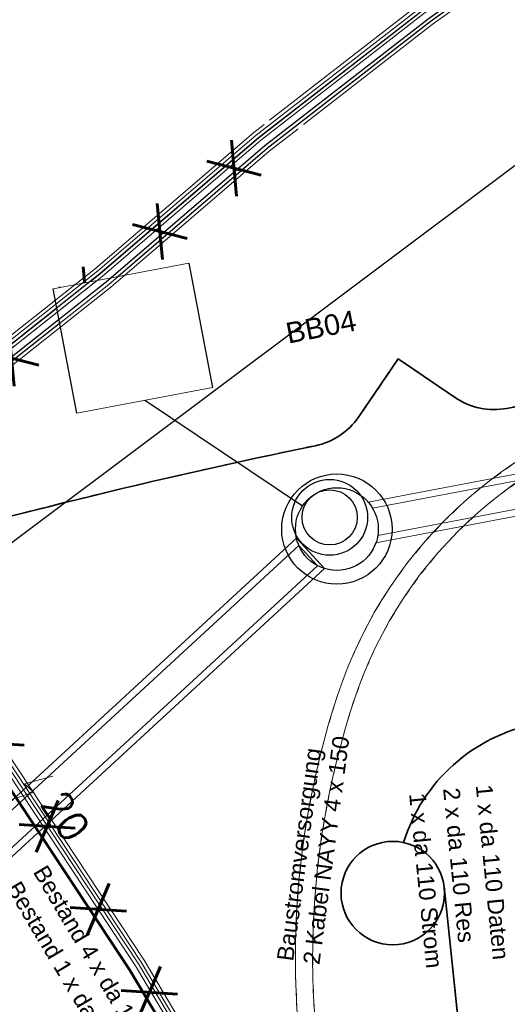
# Model space of a CAD drawing. Header units: metres. Extents: x -502 to 161, y -108 to 174.
# Tile 296 of 656: x -204 to -197, y 8 to 23. Entities that reach past the tile are written whole.
import ezdxf

# ---------------------------------------------------------------- set-up
doc = ezdxf.new("R2010")
doc.units = ezdxf.units.M
doc.header["$LTSCALE"] = 0.1
for name, pattern in [('102', [101.6, 101.6, 0]), ('103', [0.16875, 0.125, -0.01875, 0.00625, -0.01875]), ('2-1', [0.17, 0.06, -0.025, 0.06, -0.025])]:
    doc.linetypes.add(name, pattern=pattern)
for name, color, linetype in [('BRI31-005.05-5p02-Koordinierung Lageplan 4. BA ZOB West 2022-06-15', 7, 'Continuous'), ('BRI31-005.06-5f07-Koordinierung Lageplan 4. BA ZOB Fernbusbahnh', 7, 'Continuous'), ('BRI31-005.07-5f08-Koordinierung Lageplan 4. BA Radstation - Seeterrasse 2023-05-31', 7, 'Continuous')]:
    doc.layers.add(name, color=color, linetype=linetype)
doc.styles.add('Arial', font='arial.ttf')
doc.styles.add('Txt', font='txt_____.ttf')

# ---------------------------------------------------------------- blocks, each defined once
blk = doc.blocks.new('10032')
at = {"color": 1, "linetype": 'Continuous', "lineweight": 20, "true_color": 0xff0000, "transparency": 33554687}
for p, q in [((3.0616, 0.631587), (2.928989, 0.227833)), ((2.928989, 0.227833), (3.10196, 0.268208)), ((3.10196, 0.268208), (2.957818, -0.279744)), ((2.957818, -0.279744), (2.917457, -0.106706)), ((2.917457, -0.106706), (3.073132, -0.129778)), ((3.073132, -0.129778), (2.957818, -0.279744))]:
    blk.add_line(p, q, dxfattribs=at)
at = {"color": 1, "linetype": 'Continuous', "true_color": 0xff0000, "transparency": 33554687}
blk.add_solid([(2.957818, -0.279744), (2.917457, -0.106706), (3.073132, -0.129778)], dxfattribs=at)
at = {"color": 1, "true_color": 0xff0000, "transparency": 33554687, "insert": (3.286721, 0.67645), "char_height": 0.42, "attachment_point": 1, "line_spacing_factor": 0.25, "style": 'Txt'}
blk.add_mtext('20', dxfattribs=at)

msp = doc.modelspace()

# ---------------------------------------------------------------- linework, layer by layer
at = {"layer": 'BRI31-005.05-5p02-Koordinierung Lageplan 4. BA ZOB West 2022-06-15', "color": 150, "linetype": 'Continuous', "lineweight": 25, "true_color": 0x007fff, "transparency": 33554687}
msp.add_line((-200.251, 15.467), (-202.54, 17.003), dxfattribs=at)
at = {"layer": 'BRI31-005.05-5p02-Koordinierung Lageplan 4. BA ZOB West 2022-06-15', "color": 142, "linetype": 'Continuous', "lineweight": 35, "true_color": 0x0099cc, "transparency": 33554687}
msp.add_line((-198.199, 9.951), (-197.473, 3.069), dxfattribs=at)
at = {"layer": 'BRI31-005.05-5p02-Koordinierung Lageplan 4. BA ZOB West 2022-06-15', "color": 250, "linetype": '102', "lineweight": 13, "true_color": 0x333333, "transparency": 33554687, "flags": 128}
for points in [[(-172.643, 35.346), (-174.84, 35.056), (-177.604, 34.387), (-180.397, 33.559), (-183.136, 32.581), (-185.814, 31.244), (-193.603, 26.119), (-195.994, 24.28), (-198.431, 22.53), (-200.797, 20.692), (-203.093, 18.723), (-205.551, 16.774), (-207.761, 14.597), (-207.937, 14.775), (-205.717, 16.962), (-203.253, 18.915), (-200.955, 20.886), (-198.581, 22.73), (-196.144, 24.48), (-193.749, 26.323), (-185.938, 31.462), (-183.234, 32.811), (-180.475, 33.797), (-177.668, 34.629), (-174.886, 35.302), (-172.675, 35.594), (-172.643, 35.346)], [(-388.371, -27.044), (-388.111, -26.768), (-387.302, -26.275), (-386.29, -26.082), (-385.895, -26.127), (-384.332, -25.57), (-381.35, -25.097), (-378.375, -24.538), (-375.339, -23.899), (-372.362, -23.298), (-369.396, -22.758), (-366.309, -22.197), (-363.229, -21.717), (-360.307, -21.198), (-357.305, -20.667), (-354.305, -20.316), (-351.282, -19.906), (-348.149, -19.515), (-345.174, -19.305), (-342.776, -19.47), (-341.98, -19.45), (-340.908, -19.5), (-338.11, -19.66), (-335.961, -20.016), (-332.944, -20.376), (-329.947, -20.756), (-326.881, -21.187), (-323.902, -21.707), (-320.962, -22.185), (-317.905, -22.355), (-314.86, -22.515), (-311.899, -22.485), (-308.674, -22.425), (-305.646, -22.465), (-302.593, -22.575), (-299.729, -22.635), (-296.687, -22.665), (-294.836, -22.725), (-293.826, -22.765), (-292.242, -22.815), (-291.011, -22.795), (-288.126, -22.975), (-285.12, -23.045), (-282.04, -22.925), (-278.747, -22.955), (-275.817, -22.695), (-272.727, -22.426), (-270.031, -21.958), (-266.81, -21.21), (-263.969, -20.462), (-260.881, -19.437), (-258.242, -18.259), (-256.269, -17.471), (-247.408, -12.827), (-247.38, -12.81), (-246.593, -12.34), (-245.907, -11.928), (-244.866, -11.346), (-242.317, -10.014), (-239.472, -8.553), (-236.887, -7.336), (-229.013, -2.331), (-226.579, -0.808), (-224.246, 1.223), (-219.645, 5.111), (-217.317, 7.193), (-214.815, 9.189), (-212.534, 10.929), (-209.797, 13.145), (-209.236, 13.621), (-208.625, 14.269), (-207.856, 14.714), (-205.652, 16.886), (-203.189, 18.836), (-200.891, 20.806), (-198.521, 22.65), (-196.084, 24.4), (-193.692, 26.24), (-185.887, 31.377), (-183.194, 32.719), (-180.443, 33.701), (-177.644, 34.533), (-174.869, 35.205), (-172.66, 35.494), (-172.634, 35.296)], [(-172.634, 35.296), (-174.833, 35.009), (-177.592, 34.339), (-180.381, 33.511), (-183.116, 32.535), (-185.787, 31.203), (-193.576, 26.076), (-195.964, 24.24), (-198.401, 22.49), (-200.765, 20.652), (-203.061, 18.682), (-205.52, 16.736), (-207.734, 14.554), (-208.499, 14.111), (-209.098, 13.475), (-209.669, 12.991), (-212.41, 10.771), (-214.691, 9.031), (-217.187, 7.041), (-219.513, 4.961), (-224.116, 1.071), (-226.459, -0.97), (-228.907, -2.501), (-236.791, -7.512), (-239.384, -8.733), (-242.225, -10.192), (-244.77, -11.522), (-245.807, -12.102), (-246.491, -12.512), (-247.276, -12.98), (-247.308, -13.001), (-256.185, -17.653), (-258.164, -18.443), (-260.809, -19.623), (-263.911, -20.654), (-266.762, -21.404), (-269.991, -22.154), (-272.701, -22.624), (-275.799, -22.895), (-278.739, -23.155), (-282.038, -23.125), (-285.118, -23.245), (-288.134, -23.175), (-291.015, -22.995), (-292.244, -23.015), (-293.834, -22.965), (-294.844, -22.925), (-296.691, -22.865), (-299.733, -22.835), (-302.599, -22.775), (-305.65, -22.665), (-308.674, -22.625), (-311.897, -22.685), (-314.864, -22.715), (-317.915, -22.555), (-320.984, -22.385), (-323.936, -21.905), (-326.913, -21.385), (-329.973, -20.954), (-332.968, -20.574), (-335.989, -20.214), (-338.132, -19.86), (-340.918, -19.7), (-341.982, -19.65), (-342.78, -19.67), (-345.174, -19.505), (-348.129, -19.715), (-351.256, -20.104), (-354.279, -20.514), (-357.275, -20.865), (-360.273, -21.394), (-363.197, -21.915), (-366.275, -22.395), (-369.36, -22.954), (-372.324, -23.494), (-375.299, -24.095), (-378.335, -24.734), (-381.316, -25.295), (-384.282, -25.764), (-385.871, -26.331), (-386.282, -26.284), (-387.228, -26.465), (-387.983, -26.924), (-388.247, -27.204)], [(-173.467, 35.136), (-174.823, 34.959), (-177.578, 34.291), (-180.365, 33.463), (-183.096, 32.489), (-185.763, 31.159), (-193.546, 26.036), (-195.934, 24.2), (-198.371, 22.45), (-200.733, 20.614), (-203.029, 18.644), (-205.486, 16.698), (-207.704, 14.514), (-208.467, 14.071), (-209.064, 13.439), (-209.637, 12.953), (-212.38, 10.731), (-214.661, 8.991), (-217.155, 7.003), (-219.481, 4.923), (-224.084, 1.033), (-226.429, -1.01), (-228.881, -2.543), (-236.767, -7.556), (-239.362, -8.777), (-242.202, -10.236), (-244.746, -11.566), (-245.781, -12.146), (-246.465, -12.554), (-247.248, -13.021), (-247.28, -13.044), (-256.165, -17.699), (-258.144, -18.489), (-260.791, -19.669), (-263.897, -20.702), (-266.75, -21.452), (-269.981, -22.204), (-272.695, -22.674), (-275.795, -22.945), (-278.737, -23.205), (-282.038, -23.175), (-285.118, -23.295), (-288.136, -23.225), (-291.017, -23.045), (-292.244, -23.065), (-293.836, -23.015), (-294.846, -22.975), (-296.693, -22.915), (-299.733, -22.885), (-302.601, -22.825), (-305.652, -22.715), (-308.674, -22.675), (-311.897, -22.735), (-314.866, -22.765), (-317.917, -22.605), (-320.99, -22.435), (-323.944, -21.955), (-326.921, -21.435), (-329.979, -21.004), (-332.974, -20.624), (-335.995, -20.264), (-338.143, -19.909), (-338.111, -19.711), (-335.967, -20.066), (-332.95, -20.426), (-329.953, -20.806), (-326.889, -21.237), (-323.91, -21.757), (-320.968, -22.235), (-317.907, -22.405), (-314.862, -22.565), (-311.899, -22.535), (-308.674, -22.475), (-305.648, -22.515), (-302.595, -22.625), (-299.729, -22.685), (-296.689, -22.715), (-294.838, -22.775), (-293.828, -22.815), (-292.242, -22.865), (-291.013, -22.845), (-288.128, -23.025), (-285.12, -23.095), (-282.04, -22.975), (-278.745, -23.005), (-275.813, -22.745), (-272.721, -22.476), (-270.021, -22.008), (-266.798, -21.258), (-263.955, -20.51), (-260.863, -19.483), (-258.222, -18.305), (-256.249, -17.517), (-247.384, -12.872), (-247.356, -12.853), (-246.567, -12.382), (-245.881, -11.972), (-244.842, -11.39), (-242.294, -10.058), (-239.45, -8.597), (-236.863, -7.38), (-228.987, -2.373), (-226.549, -0.848), (-224.214, 1.185), (-219.613, 5.073), (-217.285, 7.155), (-214.785, 9.149), (-212.504, 10.889), (-209.765, 13.107), (-209.202, 13.585), (-208.593, 14.229), (-207.826, 14.674), (-205.618, 16.848), (-203.157, 18.798), (-200.859, 20.768), (-198.491, 22.61), (-196.054, 24.36), (-193.662, 26.2), (-185.863, 31.333), (-183.174, 32.673), (-180.427, 33.653), (-177.63, 34.485), (-174.859, 35.155), (-173.493, 35.334), (-173.467, 35.136)]]:
    msp.add_lwpolyline(points, dxfattribs=at)
at = {"layer": 'BRI31-005.05-5p02-Koordinierung Lageplan 4. BA ZOB West 2022-06-15', "color": 1, "linetype": 'Continuous', "lineweight": 25, "true_color": 0xff0000, "transparency": 33554687, "flags": 128}
for points in [[(-172.623, 35.32), (-173.48, 35.235), (-174.841, 35.057), (-177.604, 34.388), (-180.396, 33.558), (-183.135, 32.581), (-185.813, 31.246), (-193.604, 26.118), (-195.994, 24.28), (-198.431, 22.53), (-200.796, 20.691), (-203.093, 18.721), (-205.552, 16.773), (-207.765, 14.594), (-208.53, 14.15)], [(-206.085, 13.757), (-202.764, 8.731), (-199.961, 4.015), (-199.851, 3.83), (-198.897, 2.042), (-198.613, 1.517), (-198.358, 0.985), (-198.35, 0.319), (-198.491, -0.002), (-198.903, -0.345), (-199.51, -0.664), (-201.953, -1.919), (-202.592, -2.194), (-202.799, -2.253), (-202.985, -2.195), (-203.657, -0.858), (-203.772, -0.687), (-203.86, 0.033), (-204.358, 0.863)]]:
    msp.add_lwpolyline(points, dxfattribs=at)
at = {"layer": 'BRI31-005.05-5p02-Koordinierung Lageplan 4. BA ZOB West 2022-06-15', "color": 250, "linetype": 'Continuous', "lineweight": 25, "true_color": 0x333333, "transparency": 33554687, "flags": 128}
for points in [[(-239.472, -8.553), (-236.887, -7.336), (-229.013, -2.331), (-226.579, -0.808), (-224.246, 1.223), (-219.645, 5.111), (-217.317, 7.193), (-214.815, 9.189), (-212.534, 10.929), (-209.797, 13.145), (-209.236, 13.621), (-208.625, 14.269), (-207.856, 14.714), (-205.652, 16.886), (-203.189, 18.836), (-200.891, 20.806), (-198.521, 22.65), (-196.084, 24.4), (-193.692, 26.24), (-185.887, 31.377), (-183.194, 32.719), (-180.443, 33.701), (-177.644, 34.533)], [(-177.592, 34.339), (-180.381, 33.511), (-183.116, 32.535), (-185.787, 31.203), (-193.576, 26.076), (-195.964, 24.24), (-198.401, 22.49), (-200.765, 20.652), (-203.061, 18.682), (-205.52, 16.736), (-207.734, 14.554), (-208.499, 14.111), (-209.098, 13.475), (-209.669, 12.991), (-212.41, 10.771), (-214.691, 9.031), (-217.187, 7.041), (-219.513, 4.961), (-224.116, 1.071), (-226.459, -0.97), (-228.907, -2.501), (-236.791, -7.512), (-239.384, -8.733)]]:
    msp.add_lwpolyline(points, dxfattribs=at)
at = {"layer": 'BRI31-005.05-5p02-Koordinierung Lageplan 4. BA ZOB West 2022-06-15', "color": 3, "linetype": 'Continuous', "lineweight": 18, "true_color": 0x00ff00, "transparency": 33554687, "flags": 128}
for points in [[(-208.234, 13.525), (-208.306, 13.656), (-208.316, 13.867), (-208.312, 13.937), (-208.286, 14.064), (-208.26, 14.132), (-208.205, 14.252), (-208.047, 14.542), (-207.867, 14.704), (-205.651, 16.887), (-203.189, 18.838), (-200.892, 20.808), (-198.521, 22.65), (-196.084, 24.4), (-193.691, 26.241), (-185.888, 31.375), (-183.195, 32.719), (-180.444, 33.702), (-177.643, 34.532)], [(-177.63, 34.484), (-180.428, 33.654), (-183.175, 32.673), (-185.863, 31.332), (-193.662, 26.2), (-196.054, 24.36), (-198.491, 22.61), (-200.86, 20.769), (-203.157, 18.799), (-205.618, 16.849), (-207.832, 14.668), (-207.905, 14.592), (-208.033, 14.359), (-208.168, 14.093), (-208.19, 14.036), (-208.213, 13.924), (-208.216, 13.867), (-208.207, 13.684), (-208.15, 13.579)]]:
    msp.add_lwpolyline(points, dxfattribs=at)
at = {"layer": 'BRI31-005.05-5p02-Koordinierung Lageplan 4. BA ZOB West 2022-06-15', "color": 150, "linetype": 'Continuous', "lineweight": 18, "true_color": 0x007fff, "transparency": 33554687, "flags": 128}
for points in [[(-199.187, 14.936), (-132.946, 27.553), (-133.059, 28.142), (-199.299, 15.525)], [(-199.16, 15.042), (-133.01, 27.643), (-133.085, 28.036), (-199.235, 15.435)], [(-228.477, -11.765), (-199.932, 14.56), (-200.338, 15.001), (-228.884, -11.324)], [(-228.511, -11.661), (-200.033, 14.602), (-200.305, 14.897), (-228.782, -11.366)]]:
    msp.add_lwpolyline(points, dxfattribs=at)
at = {"layer": 'BRI31-005.05-5p02-Koordinierung Lageplan 4. BA ZOB West 2022-06-15', "color": 190, "linetype": 'Continuous', "lineweight": 35, "true_color": 0x7f00ff, "transparency": 33554687, "flags": 128}
msp.add_lwpolyline([(-154.898, 24.976), (-174.251, 21.281, -0.199721), (-175.003, 21.438), (-175.52, 21.792), (-175.879, 21.266), (-175.879, 21.266, -0.198104), (-176.517, 20.849), (-176.517, 20.849), (-197.286, 16.884, -0.198912), (-198.035, 17.039), (-198.862, 17.601), (-199.439, 16.758, -0.194219), (-200.062, 16.343), (-200.062, 16.343, 0.018691), (-206.921, 14.658), (-206.921, 14.658, 0.037931), (-220.35, 9.692, -0.41092), (-221.671, 10.174)], format="xyb", dxfattribs=at)
at = {"layer": 'BRI31-005.05-5p02-Koordinierung Lageplan 4. BA ZOB West 2022-06-15', "color": 3, "linetype": 'Continuous', "lineweight": 18, "true_color": 0x00ff00, "transparency": 33554687, "flags": 128}
for points in [[(-168.109, 22.151), (-194.814, 17.056), (-194.814, 17.056, 0.2724), (-199.74, 12.732), (-199.74, 12.732), (-199.74, 12.732, 0.151956), (-199.862, 5.47), (-199.862, 5.47), (-199.322, 3.622, -0.027185), (-199.123, 2.775), (-198.936, 0.38), (-199.421, -1.192), (-199.421, -1.192, -0.014069), (-199.669, -1.865), (-199.669, -1.865, -0.754272), (-204.728, -1.336)], [(-168.062, 21.906), (-194.767, 16.811, 0.2724), (-199.503, 12.653), (-199.503, 12.653, 0.151956), (-199.622, 5.54), (-199.622, 5.54), (-199.082, 3.693, -0.027561), (-198.875, 2.807), (-198.683, 0.352), (-199.183, -1.269), (-199.183, -1.269, -0.014138), (-199.438, -1.958), (-199.438, -1.958, -0.754273), (-204.975, -1.379)]]:
    msp.add_lwpolyline(points, format="xyb", dxfattribs=at)
at = {"layer": 'BRI31-005.05-5p02-Koordinierung Lageplan 4. BA ZOB West 2022-06-15', "color": 7, "linetype": 'Continuous', "lineweight": 18, "transparency": 33554687, "flags": 128}
msp.add_lwpolyline([(-203.864, 18.618), (-201.899, 18.991), (-201.558, 17.189), (-203.523, 16.816), (-203.864, 18.618)], dxfattribs=at)
at = {"layer": 'BRI31-005.05-5p02-Koordinierung Lageplan 4. BA ZOB West 2022-06-15', "color": 150, "linetype": 'Continuous', "lineweight": 25, "true_color": 0x007fff, "transparency": 33554687, "flags": 128}
msp.add_lwpolyline([(-203.864, 18.618), (-201.899, 18.991), (-201.558, 17.189), (-203.523, 16.816), (-203.864, 18.618)], dxfattribs=at)
at = {"layer": 'BRI31-005.05-5p02-Koordinierung Lageplan 4. BA ZOB West 2022-06-15', "color": 250, "linetype": 'Continuous', "lineweight": 13, "true_color": 0x333333, "transparency": 33554687, "flags": 128}
for points in [[(-203.96, -0.782), (-203.088, -2.329), (-202.82, -2.413), (-202.545, -2.403), (-201.865, -2.108), (-199.413, -0.849), (-198.785, -0.521), (-198.319, -0.132), (-198.14, 0.277), (-198.148, 1.035), (-198.424, 1.614), (-198.712, 2.143), (-199.666, 3.931), (-199.78, 4.124), (-202.589, 8.854), (-205.909, 13.875)], [(-204.003, -0.807), (-203.12, -2.371), (-202.827, -2.463), (-202.534, -2.453), (-201.844, -2.153), (-199.39, -0.893), (-198.757, -0.563), (-198.278, -0.163), (-198.09, 0.267), (-198.098, 1.047), (-198.379, 1.637), (-198.668, 2.167), (-199.622, 3.955), (-199.737, 4.15), (-202.547, 8.881), (-205.867, 13.903)], [(-203.78, -0.693), (-203.666, -0.863), (-202.992, -2.203), (-202.799, -2.263), (-202.589, -2.203), (-201.949, -1.928), (-199.505, -0.673), (-198.897, -0.353), (-198.483, -0.008), (-198.34, 0.317), (-198.348, 0.987), (-198.604, 1.522), (-198.888, 2.047), (-199.842, 3.835), (-199.952, 4.02), (-202.756, 8.736), (-206.077, 13.763)], [(-203.872, -0.734), (-203.024, -2.245), (-202.806, -2.313), (-202.567, -2.303), (-201.907, -2.018), (-199.459, -0.761), (-198.841, -0.437), (-198.401, -0.07), (-198.24, 0.297), (-198.248, 1.011), (-198.514, 1.568), (-198.8, 2.095), (-199.754, 3.883), (-199.866, 4.072), (-202.673, 8.8), (-205.993, 13.819)], [(-203.916, -0.758), (-203.056, -2.287), (-202.813, -2.363), (-202.556, -2.353), (-201.886, -2.063), (-199.436, -0.805), (-198.813, -0.479), (-198.36, -0.101), (-198.19, 0.287), (-198.198, 1.023), (-198.469, 1.591), (-198.756, 2.119), (-199.71, 3.907), (-199.823, 4.098), (-202.631, 8.827), (-205.951, 13.847)]]:
    msp.add_lwpolyline(points, dxfattribs=at)
at = {"layer": 'BRI31-005.05-5p02-Koordinierung Lageplan 4. BA ZOB West 2022-06-15', "color": 114, "linetype": 'Continuous', "lineweight": 25, "true_color": 0x00994c, "transparency": 33554687, "flags": 128}
msp.add_lwpolyline([(-204.444, 0.812), (-203.946, -0.018), (-203.792, -0.694), (-203.675, -0.868), (-202.999, -2.211), (-202.8, -2.274), (-202.586, -2.213), (-201.945, -1.937), (-199.501, -0.681), (-198.892, -0.361), (-198.474, -0.015), (-198.33, 0.315), (-198.338, 0.989), (-198.595, 1.526), (-198.88, 2.052), (-199.833, 3.84), (-199.944, 4.025), (-202.747, 8.741), (-206.071, 13.772)], dxfattribs=at)
at = {"layer": 'BRI31-005.05-5p02-Koordinierung Lageplan 4. BA ZOB West 2022-06-15', "color": 142, "linetype": 'Continuous', "lineweight": 35, "true_color": 0x0099cc, "transparency": 33554687, "flags": 128}
msp.add_lwpolyline([(-198.786, 10.588, -0.277674), (-196.864, 12.307)], format="xyb", dxfattribs=at)
at = {"layer": 'BRI31-005.05-5p02-Koordinierung Lageplan 4. BA ZOB West 2022-06-15', "color": 150, "linetype": 'Continuous', "lineweight": 25, "true_color": 0x007fff, "transparency": 33554687}
for centre, radius in [((-199.753, 15.133), 0.8), ((-199.857, 15.303), 0.55), ((-199.753, 15.133), 0.6), ((-199.857, 15.303), 0.4)]:
    msp.add_circle(centre, radius, dxfattribs=at)
at = {"layer": 'BRI31-005.05-5p02-Koordinierung Lageplan 4. BA ZOB West 2022-06-15', "color": 142, "linetype": 'Continuous', "lineweight": 35, "true_color": 0x0099cc, "transparency": 33554687}
msp.add_circle((-198.942, 9.854), 0.75, dxfattribs=at)
at = {"layer": 'BRI31-005.06-5f07-Koordinierung Lageplan 4. BA ZOB Fernbusbahnh', "color": 150, "linetype": 'Continuous', "lineweight": 25, "true_color": 0x007fff, "transparency": 33554687}
msp.add_line((-200.251, 15.467), (-202.54, 17.003), dxfattribs=at)
at = {"layer": 'BRI31-005.06-5f07-Koordinierung Lageplan 4. BA ZOB Fernbusbahnh', "color": 142, "linetype": 'Continuous', "lineweight": 30, "true_color": 0x0099cc, "transparency": 33554687}
msp.add_line((-198.199, 9.951), (-197.473, 3.069), dxfattribs=at)
at = {"layer": 'BRI31-005.06-5f07-Koordinierung Lageplan 4. BA ZOB Fernbusbahnh', "color": 7, "linetype": 'Continuous', "lineweight": 18, "transparency": 33554687, "flags": 128}
msp.add_lwpolyline([(-203.864, 18.618), (-201.899, 18.991), (-201.558, 17.189), (-203.523, 16.816), (-203.864, 18.618)], dxfattribs=at)
at = {"layer": 'BRI31-005.06-5f07-Koordinierung Lageplan 4. BA ZOB Fernbusbahnh', "color": 150, "linetype": 'Continuous', "lineweight": 25, "true_color": 0x007fff, "transparency": 33554687, "flags": 128}
msp.add_lwpolyline([(-203.864, 18.618), (-201.899, 18.991), (-201.558, 17.189), (-203.523, 16.816), (-203.864, 18.618)], dxfattribs=at)
at = {"layer": 'BRI31-005.06-5f07-Koordinierung Lageplan 4. BA ZOB Fernbusbahnh', "color": 150, "linetype": 'Continuous', "lineweight": 13, "true_color": 0x007fff, "transparency": 33554687, "flags": 128}
for points in [[(-228.477, -11.765), (-199.932, 14.56), (-200.338, 15.001), (-228.884, -11.324)], [(-228.511, -11.661), (-200.033, 14.602), (-200.305, 14.897), (-228.782, -11.366)]]:
    msp.add_lwpolyline(points, dxfattribs=at)
at = {"layer": 'BRI31-005.06-5f07-Koordinierung Lageplan 4. BA ZOB Fernbusbahnh', "color": 250, "linetype": 'Continuous', "lineweight": 9, "true_color": 0x333333, "transparency": 33554687, "flags": 128}
for points in [[(-203.96, -0.782), (-203.088, -2.329), (-202.82, -2.413), (-202.545, -2.403), (-201.865, -2.108), (-199.413, -0.849), (-198.785, -0.521), (-198.319, -0.132), (-198.14, 0.277), (-198.148, 1.035), (-198.424, 1.614), (-198.712, 2.143), (-199.666, 3.931), (-199.78, 4.124), (-202.589, 8.854), (-205.909, 13.875)], [(-204.003, -0.807), (-203.12, -2.371), (-202.827, -2.463), (-202.534, -2.453), (-201.844, -2.153), (-199.39, -0.893), (-198.757, -0.563), (-198.278, -0.163), (-198.09, 0.267), (-198.098, 1.047), (-198.379, 1.637), (-198.668, 2.167), (-199.622, 3.955), (-199.737, 4.15), (-202.547, 8.881), (-205.867, 13.903)], [(-203.78, -0.693), (-203.666, -0.863), (-202.992, -2.203), (-202.799, -2.263), (-202.589, -2.203), (-201.949, -1.928), (-199.505, -0.673), (-198.897, -0.353), (-198.483, -0.008), (-198.34, 0.317), (-198.348, 0.987), (-198.604, 1.522), (-198.888, 2.047), (-199.842, 3.835), (-199.952, 4.02), (-202.756, 8.736), (-206.077, 13.763)], [(-203.872, -0.734), (-203.024, -2.245), (-202.806, -2.313), (-202.567, -2.303), (-201.907, -2.018), (-199.459, -0.761), (-198.841, -0.437), (-198.401, -0.07), (-198.24, 0.297), (-198.248, 1.011), (-198.514, 1.568), (-198.8, 2.095), (-199.754, 3.883), (-199.866, 4.072), (-202.673, 8.8), (-205.993, 13.819)], [(-203.916, -0.758), (-203.056, -2.287), (-202.813, -2.363), (-202.556, -2.353), (-201.886, -2.063), (-199.436, -0.805), (-198.813, -0.479), (-198.36, -0.101), (-198.19, 0.287), (-198.198, 1.023), (-198.469, 1.591), (-198.756, 2.119), (-199.71, 3.907), (-199.823, 4.098), (-202.631, 8.827), (-205.951, 13.847)]]:
    msp.add_lwpolyline(points, dxfattribs=at)
at = {"layer": 'BRI31-005.06-5f07-Koordinierung Lageplan 4. BA ZOB Fernbusbahnh', "color": 1, "linetype": 'Continuous', "lineweight": 20, "true_color": 0xff0000, "transparency": 33554687, "flags": 128}
msp.add_lwpolyline([(-206.085, 13.757), (-202.764, 8.731), (-199.961, 4.015), (-199.851, 3.83), (-198.897, 2.042), (-198.613, 1.517), (-198.358, 0.985), (-198.35, 0.319), (-198.491, -0.002), (-198.903, -0.345), (-199.51, -0.664), (-201.953, -1.919), (-202.592, -2.194), (-202.799, -2.253), (-202.985, -2.195), (-203.657, -0.858), (-203.772, -0.687), (-203.86, 0.033), (-204.358, 0.863)], dxfattribs=at)
at = {"layer": 'BRI31-005.06-5f07-Koordinierung Lageplan 4. BA ZOB Fernbusbahnh', "color": 114, "linetype": 'Continuous', "lineweight": 20, "true_color": 0x00994c, "transparency": 33554687, "flags": 128}
msp.add_lwpolyline([(-204.444, 0.812), (-203.946, -0.018), (-203.792, -0.694), (-203.675, -0.868), (-202.999, -2.211), (-202.8, -2.274), (-202.586, -2.213), (-201.945, -1.937), (-199.501, -0.681), (-198.892, -0.361), (-198.474, -0.015), (-198.33, 0.315), (-198.338, 0.989), (-198.595, 1.526), (-198.88, 2.052), (-199.833, 3.84), (-199.944, 4.025), (-202.747, 8.741), (-206.071, 13.772)], dxfattribs=at)
at = {"layer": 'BRI31-005.06-5f07-Koordinierung Lageplan 4. BA ZOB Fernbusbahnh', "color": 142, "linetype": 'Continuous', "lineweight": 30, "true_color": 0x0099cc, "transparency": 33554687, "flags": 128}
msp.add_lwpolyline([(-198.786, 10.588, -0.277674), (-196.864, 12.307)], format="xyb", dxfattribs=at)
at = {"layer": 'BRI31-005.06-5f07-Koordinierung Lageplan 4. BA ZOB Fernbusbahnh', "color": 142, "linetype": 'Continuous', "lineweight": 30, "true_color": 0x0099cc, "transparency": 33554687}
msp.add_circle((-198.942, 9.854), 0.75, dxfattribs=at)
at = {"layer": 'BRI31-005.07-5f08-Koordinierung Lageplan 4. BA Radstation - Seeterrasse 2023-05-31', "color": 255, "linetype": 'Continuous', "lineweight": 9, "transparency": 33554687, "flags": 128}
msp.add_lwpolyline([(-208.278, 13.501), (-208.356, 13.642), (-208.366, 13.867), (-208.362, 13.943), (-208.334, 14.078), (-208.306, 14.151), (-208.25, 14.274), (-208.087, 14.573), (-207.901, 14.74), (-205.684, 16.925), (-203.221, 18.877), (-200.924, 20.847), (-198.551, 22.69), (-196.114, 24.44), (-193.72, 26.282), (-185.913, 31.418), (-183.215, 32.765), (-180.46, 33.75), (-177.656, 34.58)], dxfattribs=at)
msp.add_lwpolyline([(-208.278, 13.501), (-208.356, 13.642), (-208.366, 13.867), (-208.362, 13.943), (-208.334, 14.078), (-208.306, 14.151), (-208.25, 14.274), (-208.087, 14.573), (-207.901, 14.74), (-205.684, 16.925), (-203.221, 18.877), (-200.924, 20.847), (-198.551, 22.69), (-196.114, 24.44), (-193.72, 26.282), (-185.913, 31.418), (-183.215, 32.765), (-180.46, 33.75), (-177.656, 34.58)], dxfattribs=at)
at = {"layer": 'BRI31-005.07-5f08-Koordinierung Lageplan 4. BA Radstation - Seeterrasse 2023-05-31', "color": 3, "linetype": 'Continuous', "lineweight": 13, "true_color": 0x00ff00, "transparency": 33554687, "flags": 128}
for points in [[(-208.234, 13.525), (-208.306, 13.656), (-208.316, 13.867), (-208.312, 13.937), (-208.286, 14.064), (-208.26, 14.132), (-208.205, 14.252), (-208.047, 14.542), (-207.867, 14.704), (-205.651, 16.887), (-203.189, 18.838), (-200.892, 20.808), (-198.521, 22.65), (-196.084, 24.4), (-193.691, 26.241), (-185.888, 31.375), (-183.195, 32.719), (-180.444, 33.702), (-177.643, 34.532)], [(-208.234, 13.525), (-208.306, 13.656), (-208.316, 13.867), (-208.312, 13.937), (-208.286, 14.064), (-208.26, 14.132), (-208.205, 14.252), (-208.047, 14.542), (-207.867, 14.704), (-205.651, 16.887), (-203.189, 18.838), (-200.892, 20.808), (-198.521, 22.65), (-196.084, 24.4), (-193.691, 26.241), (-185.888, 31.375), (-183.195, 32.719), (-180.444, 33.702), (-177.643, 34.532)], [(-177.63, 34.484), (-180.428, 33.654), (-183.175, 32.673), (-185.863, 31.332), (-193.662, 26.2), (-196.054, 24.36), (-198.491, 22.61), (-200.86, 20.769), (-203.157, 18.799), (-205.618, 16.849), (-207.832, 14.668), (-207.905, 14.592), (-208.033, 14.359), (-208.168, 14.093), (-208.19, 14.036), (-208.213, 13.924), (-208.216, 13.867), (-208.207, 13.684), (-208.15, 13.579)], [(-177.63, 34.484), (-180.428, 33.654), (-183.175, 32.673), (-185.863, 31.332), (-193.662, 26.2), (-196.054, 24.36), (-198.491, 22.61), (-200.86, 20.769), (-203.157, 18.799), (-205.618, 16.849), (-207.832, 14.668), (-207.905, 14.592), (-208.033, 14.359), (-208.168, 14.093), (-208.19, 14.036), (-208.213, 13.924), (-208.216, 13.867), (-208.207, 13.684), (-208.15, 13.579)]]:
    msp.add_lwpolyline(points, dxfattribs=at)
at = {"layer": 'BRI31-005.07-5f08-Koordinierung Lageplan 4. BA Radstation - Seeterrasse 2023-05-31', "color": 150, "linetype": 'Continuous', "lineweight": 13, "true_color": 0x007fff, "transparency": 33554687, "flags": 128}
for points in [[(-199.187, 14.936), (-132.946, 27.553), (-133.059, 28.142), (-199.299, 15.525)], [(-199.187, 14.936), (-132.946, 27.553), (-133.059, 28.142), (-199.299, 15.525)], [(-199.16, 15.042), (-133.01, 27.643), (-133.085, 28.036), (-199.235, 15.435)], [(-199.16, 15.042), (-133.01, 27.643), (-133.085, 28.036), (-199.235, 15.435)]]:
    msp.add_lwpolyline(points, dxfattribs=at)
at = {"layer": 'BRI31-005.07-5f08-Koordinierung Lageplan 4. BA Radstation - Seeterrasse 2023-05-31', "color": 190, "linetype": '2-1', "lineweight": 30, "true_color": 0x7f00ff, "transparency": 33554687, "flags": 128}
msp.add_lwpolyline([(-153.975, 26.177), (-154.543, 25.341, -0.198912), (-155.182, 24.921), (-174.251, 21.281, -0.199721), (-175.003, 21.438), (-175.52, 21.792), (-175.879, 21.266), (-175.879, 21.266, -0.198104), (-176.517, 20.849), (-176.517, 20.849), (-197.286, 16.884, -0.198912), (-198.035, 17.039), (-198.862, 17.601), (-199.439, 16.758, -0.194219), (-200.062, 16.343), (-200.062, 16.343, 0.018691), (-206.921, 14.658), (-206.921, 14.658, 0.037931), (-220.35, 9.692, -0.41092), (-221.671, 10.174)], format="xyb", dxfattribs=at)
msp.add_lwpolyline([(-153.975, 26.177), (-154.543, 25.341, -0.198912), (-155.182, 24.921), (-174.251, 21.281, -0.199721), (-175.003, 21.438), (-175.52, 21.792), (-175.879, 21.266), (-175.879, 21.266, -0.198104), (-176.517, 20.849), (-176.517, 20.849), (-197.286, 16.884, -0.198912), (-198.035, 17.039), (-198.862, 17.601), (-199.439, 16.758, -0.194219), (-200.062, 16.343), (-200.062, 16.343, 0.018691), (-206.921, 14.658), (-206.921, 14.658, 0.037931), (-220.35, 9.692, -0.41092), (-221.671, 10.174)], format="xyb", dxfattribs=at)
at = {"layer": 'BRI31-005.07-5f08-Koordinierung Lageplan 4. BA Radstation - Seeterrasse 2023-05-31', "color": 3, "linetype": '103', "lineweight": 13, "true_color": 0x00ff00, "transparency": 33554687, "flags": 128}
for points in [[(-168.109, 22.151), (-194.814, 17.056), (-194.814, 17.056, 0.2724), (-199.74, 12.732), (-199.74, 12.732), (-199.74, 12.732, 0.151956), (-199.862, 5.47), (-199.862, 5.47), (-199.322, 3.622, -0.027185), (-199.123, 2.775), (-198.936, 0.38), (-199.421, -1.192), (-199.421, -1.192, -0.014069), (-199.669, -1.865), (-199.669, -1.865, -0.754272), (-204.728, -1.336)], [(-168.109, 22.151), (-194.814, 17.056), (-194.814, 17.056, 0.2724), (-199.74, 12.732), (-199.74, 12.732), (-199.74, 12.732, 0.151956), (-199.862, 5.47), (-199.862, 5.47), (-199.322, 3.622, -0.027185), (-199.123, 2.775), (-198.936, 0.38), (-199.421, -1.192), (-199.421, -1.192, -0.014069), (-199.669, -1.865), (-199.669, -1.865, -0.754272), (-204.728, -1.336)], [(-168.062, 21.906), (-194.767, 16.811, 0.2724), (-199.503, 12.653), (-199.503, 12.653, 0.151956), (-199.622, 5.54), (-199.622, 5.54), (-199.082, 3.693, -0.027561), (-198.875, 2.807), (-198.683, 0.352), (-199.183, -1.269), (-199.183, -1.269, -0.014138), (-199.438, -1.958), (-199.438, -1.958, -0.754273), (-204.975, -1.379)], [(-168.062, 21.906), (-194.767, 16.811, 0.2724), (-199.503, 12.653), (-199.503, 12.653, 0.151956), (-199.622, 5.54), (-199.622, 5.54), (-199.082, 3.693, -0.027561), (-198.875, 2.807), (-198.683, 0.352), (-199.183, -1.269), (-199.183, -1.269, -0.014138), (-199.438, -1.958), (-199.438, -1.958, -0.754273), (-204.975, -1.379)]]:
    msp.add_lwpolyline(points, format="xyb", dxfattribs=at)

# ---------------------------------------------------------------- block references
at = {"layer": 'BRI31-005.06-5f07-Koordinierung Lageplan 4. BA ZOB Fernbusbahnh', "color": 7, "transparency": 33554687, "rotation": 303.4552917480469}
msp.add_blockref('10032', (-206.085, 13.757), dxfattribs=at)

# ---------------------------------------------------------------- texts
at = {"layer": 'BRI31-005.05-5p02-Koordinierung Lageplan 4. BA ZOB West 2022-06-15', "color": 150, "true_color": 0x007fff, "transparency": 33554687, "attachment_point": 1, "rotation": 10.737, "line_spacing_factor": 0.25, "style": 'Txt'}
for s, insert, char_height in [('49260610', (-203.631, 18.478), 0.26), ('DN 1200', (-203.557, 18.091), 0.2), ('D = 321.49', (-203.505, 17.815), 0.2), ('S = 318.94', (-203.453, 17.54), 0.2), ('T =   2.55', (-203.401, 17.265), 0.2)]:
    msp.add_mtext(s, dxfattribs=dict(at, insert=insert, char_height=char_height))
at = {"layer": 'BRI31-005.05-5p02-Koordinierung Lageplan 4. BA ZOB West 2022-06-15', "color": 190, "true_color": 0x7f00ff, "transparency": 33554687, "insert": (-200.515, 18.117), "char_height": 0.3, "attachment_point": 1, "rotation": 10.9801, "line_spacing_factor": 0.25, "style": 'Arial'}
msp.add_mtext('BB04', dxfattribs=at)
at = {"layer": 'BRI31-005.05-5p02-Koordinierung Lageplan 4. BA ZOB West 2022-06-15', "color": 2, "true_color": 0xffff00, "transparency": 33554687, "char_height": 1, "attachment_point": 1, "line_spacing_factor": 0.25, "style": 'Txt'}
for s, insert, rotation in [('x x x x x x x x x x x', (-212.706, 11.451), 40.5148), ('x x x x x x x x x', (-205.059, 13.89), 301.6067)]:
    msp.add_mtext(s, dxfattribs=dict(at, insert=insert, rotation=rotation))
at = {"layer": 'BRI31-005.05-5p02-Koordinierung Lageplan 4. BA ZOB West 2022-06-15', "color": 251, "true_color": 0x5b5b5b, "transparency": 33554687, "char_height": 0.24, "attachment_point": 1, "line_spacing_factor": 0.25, "style": 'Arial'}
for s, insert, rotation in [('Baustromversorgung', (-200.625, 8.888), 82.462), ('2 Kabel NAYY 4 x 150', (-200.245, 8.838), 82.462), ('Bestand 4 x da 110 entfällt', (-203.959, 10.284), 300.7084), ('Bestand 1 x da 160 entfällt', (-204.342, 10.052), 300.7084)]:
    msp.add_mtext(s, dxfattribs=dict(at, insert=insert, rotation=rotation))
at = {"layer": 'BRI31-005.05-5p02-Koordinierung Lageplan 4. BA ZOB West 2022-06-15', "color": 7, "transparency": 33554687, "char_height": 0.24, "attachment_point": 1, "rotation": 275.6417, "line_spacing_factor": 0.25, "style": 'Arial'}
for s, insert in [('2 x da 110 Res', (-197.974, 11.393)), ('1 x da 110 Daten', (-197.501, 11.441)), ('1 x da 110 Strom', (-198.467, 11.317))]:
    msp.add_mtext(s, dxfattribs=dict(at, insert=insert))
at = {"layer": 'BRI31-005.06-5f07-Koordinierung Lageplan 4. BA ZOB Fernbusbahnh', "color": 2, "true_color": 0xffff00, "transparency": 33554687, "char_height": 1, "attachment_point": 1, "line_spacing_factor": 0.25, "style": 'Txt'}
for s, insert, rotation in [('x x x x x x x x x x x', (-212.706, 11.451), 40.5148), ('x x x x x x x x x', (-205.059, 13.89), 301.6067)]:
    msp.add_mtext(s, dxfattribs=dict(at, insert=insert, rotation=rotation))
at = {"layer": 'BRI31-005.06-5f07-Koordinierung Lageplan 4. BA ZOB Fernbusbahnh', "color": 251, "true_color": 0x5b5b5b, "transparency": 33554687, "char_height": 0.24, "attachment_point": 1, "line_spacing_factor": 0.25, "style": 'Arial'}
for s, insert, rotation in [('Baustromversorgung', (-200.625, 8.888), 82.462), ('2 Kabel NAYY 4 x 150', (-200.245, 8.838), 82.462), ('Bestand 4 x da 110 entfällt', (-203.959, 10.284), 300.7084), ('Bestand 1 x da 160 entfällt', (-204.342, 10.052), 300.7084)]:
    msp.add_mtext(s, dxfattribs=dict(at, insert=insert, rotation=rotation))
at = {"layer": 'BRI31-005.06-5f07-Koordinierung Lageplan 4. BA ZOB Fernbusbahnh', "color": 7, "transparency": 33554687, "char_height": 0.24, "attachment_point": 1, "rotation": 275.6417, "line_spacing_factor": 0.25, "style": 'Arial'}
for s, insert in [('2 x da 110 Res', (-197.974, 11.393)), ('1 x da 110 Daten', (-197.501, 11.441)), ('1 x da 110 Strom', (-198.467, 11.317))]:
    msp.add_mtext(s, dxfattribs=dict(at, insert=insert))

# ---------------------------------------------------------------- next in the draw order: wipeouts: each hides what was drawn before it
at = {"color": 255, "linetype": 'Continuous', "lineweight": 5, "transparency": 33554687}
msp.add_wipeout([(-203.864, 18.618), (-201.899, 18.991), (-201.558, 17.189), (-203.523, 16.816)], dxfattribs=at).dxf.layer = 'BRI31-005.06-5f07-Koordinierung Lageplan 4. BA ZOB Fernbusbahnh'

# ---------------------------------------------------------------- next in the draw order: linework, layer by layer
at = {"layer": 'BRI31-005.06-5f07-Koordinierung Lageplan 4. BA ZOB Fernbusbahnh', "color": 7, "linetype": 'Continuous', "lineweight": 30, "transparency": 33554687}
msp.add_line((-251.36, -20.235), (-195.185, 21.902), dxfattribs=at)
at = {"layer": 'BRI31-005.06-5f07-Koordinierung Lageplan 4. BA ZOB Fernbusbahnh', "color": 250, "linetype": '102', "lineweight": 9, "true_color": 0x333333, "transparency": 33554687, "flags": 128}
for points in [[(-172.643, 35.346), (-174.84, 35.056), (-177.604, 34.387), (-180.397, 33.559), (-183.136, 32.581), (-185.814, 31.244), (-193.603, 26.119), (-195.994, 24.28), (-198.431, 22.53), (-200.797, 20.692), (-203.093, 18.723), (-205.551, 16.774), (-207.761, 14.597), (-207.937, 14.775), (-205.717, 16.962), (-203.253, 18.915), (-200.955, 20.886), (-198.581, 22.73), (-196.144, 24.48), (-193.749, 26.323), (-185.938, 31.462), (-183.234, 32.811), (-180.475, 33.797), (-177.668, 34.629), (-174.886, 35.302), (-172.675, 35.594), (-172.643, 35.346)], [(-388.371, -27.044), (-388.111, -26.768), (-387.302, -26.275), (-386.29, -26.082), (-385.895, -26.127), (-384.332, -25.57), (-381.35, -25.097), (-378.375, -24.538), (-375.339, -23.899), (-372.362, -23.298), (-369.396, -22.758), (-366.309, -22.197), (-363.229, -21.717), (-360.307, -21.198), (-357.305, -20.667), (-354.305, -20.316), (-351.282, -19.906), (-348.149, -19.515), (-345.174, -19.305), (-342.776, -19.47), (-341.98, -19.45), (-340.908, -19.5), (-338.11, -19.66), (-335.961, -20.016), (-332.944, -20.376), (-329.947, -20.756), (-326.881, -21.187), (-323.902, -21.707), (-320.962, -22.185), (-317.905, -22.355), (-314.86, -22.515), (-311.899, -22.485), (-308.674, -22.425), (-305.646, -22.465), (-302.593, -22.575), (-299.729, -22.635), (-296.687, -22.665), (-294.836, -22.725), (-293.826, -22.765), (-292.242, -22.815), (-291.011, -22.795), (-288.126, -22.975), (-285.12, -23.045), (-282.04, -22.925), (-278.747, -22.955), (-275.817, -22.695), (-272.727, -22.426), (-270.031, -21.958), (-266.81, -21.21), (-263.969, -20.462), (-260.881, -19.437), (-258.242, -18.259), (-256.269, -17.471), (-247.408, -12.827), (-247.38, -12.81), (-246.593, -12.34), (-245.907, -11.928), (-244.866, -11.346), (-242.317, -10.014), (-239.472, -8.553), (-236.887, -7.336), (-229.013, -2.331), (-226.579, -0.808), (-224.246, 1.223), (-219.645, 5.111), (-217.317, 7.193), (-214.815, 9.189), (-212.534, 10.929), (-209.797, 13.145), (-209.236, 13.621), (-208.625, 14.269), (-207.856, 14.714), (-205.652, 16.886), (-203.189, 18.836), (-200.891, 20.806), (-198.521, 22.65), (-196.084, 24.4), (-193.692, 26.24), (-185.887, 31.377), (-183.194, 32.719), (-180.443, 33.701), (-177.644, 34.533), (-174.869, 35.205), (-172.66, 35.494), (-172.634, 35.296)], [(-172.634, 35.296), (-174.833, 35.009), (-177.592, 34.339), (-180.381, 33.511), (-183.116, 32.535), (-185.787, 31.203), (-193.576, 26.076), (-195.964, 24.24), (-198.401, 22.49), (-200.765, 20.652), (-203.061, 18.682), (-205.52, 16.736), (-207.734, 14.554), (-208.499, 14.111), (-209.098, 13.475), (-209.669, 12.991), (-212.41, 10.771), (-214.691, 9.031), (-217.187, 7.041), (-219.513, 4.961), (-224.116, 1.071), (-226.459, -0.97), (-228.907, -2.501), (-236.791, -7.512), (-239.384, -8.733), (-242.225, -10.192), (-244.77, -11.522), (-245.807, -12.102), (-246.491, -12.512), (-247.276, -12.98), (-247.308, -13.001), (-256.185, -17.653), (-258.164, -18.443), (-260.809, -19.623), (-263.911, -20.654), (-266.762, -21.404), (-269.991, -22.154), (-272.701, -22.624), (-275.799, -22.895), (-278.739, -23.155), (-282.038, -23.125), (-285.118, -23.245), (-288.134, -23.175), (-291.015, -22.995), (-292.244, -23.015), (-293.834, -22.965), (-294.844, -22.925), (-296.691, -22.865), (-299.733, -22.835), (-302.599, -22.775), (-305.65, -22.665), (-308.674, -22.625), (-311.897, -22.685), (-314.864, -22.715), (-317.915, -22.555), (-320.984, -22.385), (-323.936, -21.905), (-326.913, -21.385), (-329.973, -20.954), (-332.968, -20.574), (-335.989, -20.214), (-338.132, -19.86), (-340.918, -19.7), (-341.982, -19.65), (-342.78, -19.67), (-345.174, -19.505), (-348.129, -19.715), (-351.256, -20.104), (-354.279, -20.514), (-357.275, -20.865), (-360.273, -21.394), (-363.197, -21.915), (-366.275, -22.395), (-369.36, -22.954), (-372.324, -23.494), (-375.299, -24.095), (-378.335, -24.734), (-381.316, -25.295), (-384.282, -25.764), (-385.871, -26.331), (-386.282, -26.284), (-387.228, -26.465), (-387.983, -26.924), (-388.247, -27.204)], [(-173.467, 35.136), (-174.823, 34.959), (-177.578, 34.291), (-180.365, 33.463), (-183.096, 32.489), (-185.763, 31.159), (-193.546, 26.036), (-195.934, 24.2), (-198.371, 22.45), (-200.733, 20.614), (-203.029, 18.644), (-205.486, 16.698), (-207.704, 14.514), (-208.467, 14.071), (-209.064, 13.439), (-209.637, 12.953), (-212.38, 10.731), (-214.661, 8.991), (-217.155, 7.003), (-219.481, 4.923), (-224.084, 1.033), (-226.429, -1.01), (-228.881, -2.543), (-236.767, -7.556), (-239.362, -8.777), (-242.202, -10.236), (-244.746, -11.566), (-245.781, -12.146), (-246.465, -12.554), (-247.248, -13.021), (-247.28, -13.044), (-256.165, -17.699), (-258.144, -18.489), (-260.791, -19.669), (-263.897, -20.702), (-266.75, -21.452), (-269.981, -22.204), (-272.695, -22.674), (-275.795, -22.945), (-278.737, -23.205), (-282.038, -23.175), (-285.118, -23.295), (-288.136, -23.225), (-291.017, -23.045), (-292.244, -23.065), (-293.836, -23.015), (-294.846, -22.975), (-296.693, -22.915), (-299.733, -22.885), (-302.601, -22.825), (-305.652, -22.715), (-308.674, -22.675), (-311.897, -22.735), (-314.866, -22.765), (-317.917, -22.605), (-320.99, -22.435), (-323.944, -21.955), (-326.921, -21.435), (-329.979, -21.004), (-332.974, -20.624), (-335.995, -20.264), (-338.143, -19.909), (-338.111, -19.711), (-335.967, -20.066), (-332.95, -20.426), (-329.953, -20.806), (-326.889, -21.237), (-323.91, -21.757), (-320.968, -22.235), (-317.907, -22.405), (-314.862, -22.565), (-311.899, -22.535), (-308.674, -22.475), (-305.648, -22.515), (-302.595, -22.625), (-299.729, -22.685), (-296.689, -22.715), (-294.838, -22.775), (-293.828, -22.815), (-292.242, -22.865), (-291.013, -22.845), (-288.128, -23.025), (-285.12, -23.095), (-282.04, -22.975), (-278.745, -23.005), (-275.813, -22.745), (-272.721, -22.476), (-270.021, -22.008), (-266.798, -21.258), (-263.955, -20.51), (-260.863, -19.483), (-258.222, -18.305), (-256.249, -17.517), (-247.384, -12.872), (-247.356, -12.853), (-246.567, -12.382), (-245.881, -11.972), (-244.842, -11.39), (-242.294, -10.058), (-239.45, -8.597), (-236.863, -7.38), (-228.987, -2.373), (-226.549, -0.848), (-224.214, 1.185), (-219.613, 5.073), (-217.285, 7.155), (-214.785, 9.149), (-212.504, 10.889), (-209.765, 13.107), (-209.202, 13.585), (-208.593, 14.229), (-207.826, 14.674), (-205.618, 16.848), (-203.157, 18.798), (-200.859, 20.768), (-198.491, 22.61), (-196.054, 24.36), (-193.662, 26.2), (-185.863, 31.333), (-183.174, 32.673), (-180.427, 33.653), (-177.63, 34.485), (-174.859, 35.155), (-173.493, 35.334), (-173.467, 35.136)]]:
    msp.add_lwpolyline(points, dxfattribs=at)
at = {"layer": 'BRI31-005.06-5f07-Koordinierung Lageplan 4. BA ZOB Fernbusbahnh', "color": 1, "linetype": 'Continuous', "lineweight": 20, "true_color": 0xff0000, "transparency": 33554687, "flags": 128}
msp.add_lwpolyline([(-172.623, 35.32), (-173.48, 35.235), (-174.841, 35.057), (-177.604, 34.388), (-180.396, 33.558), (-183.135, 32.581), (-185.813, 31.246), (-193.604, 26.118), (-195.994, 24.28), (-198.431, 22.53), (-200.796, 20.691), (-203.093, 18.721), (-205.552, 16.773), (-207.765, 14.594), (-208.53, 14.15)], dxfattribs=at)
at = {"layer": 'BRI31-005.06-5f07-Koordinierung Lageplan 4. BA ZOB Fernbusbahnh', "color": 255, "linetype": 'Continuous', "lineweight": 9, "transparency": 33554687, "flags": 128}
msp.add_lwpolyline([(-208.278, 13.501), (-208.356, 13.642), (-208.366, 13.867), (-208.362, 13.943), (-208.334, 14.078), (-208.306, 14.151), (-208.25, 14.274), (-208.087, 14.573), (-207.901, 14.74), (-205.684, 16.925), (-203.221, 18.877), (-200.924, 20.847), (-198.551, 22.69), (-196.114, 24.44), (-193.72, 26.282), (-185.913, 31.418), (-183.215, 32.765), (-180.46, 33.75), (-177.656, 34.58)], dxfattribs=at)
at = {"layer": 'BRI31-005.06-5f07-Koordinierung Lageplan 4. BA ZOB Fernbusbahnh', "color": 250, "linetype": 'Continuous', "lineweight": 20, "true_color": 0x333333, "transparency": 33554687, "flags": 128}
for points in [[(-239.472, -8.553), (-236.887, -7.336), (-229.013, -2.331), (-226.579, -0.808), (-224.246, 1.223), (-219.645, 5.111), (-217.317, 7.193), (-214.815, 9.189), (-212.534, 10.929), (-209.797, 13.145), (-209.236, 13.621), (-208.625, 14.269), (-207.856, 14.714), (-205.652, 16.886), (-203.189, 18.836), (-200.891, 20.806), (-198.521, 22.65), (-196.084, 24.4), (-193.692, 26.24), (-185.887, 31.377), (-183.194, 32.719), (-180.443, 33.701), (-177.644, 34.533)], [(-177.592, 34.339), (-180.381, 33.511), (-183.116, 32.535), (-185.787, 31.203), (-193.576, 26.076), (-195.964, 24.24), (-198.401, 22.49), (-200.765, 20.652), (-203.061, 18.682), (-205.52, 16.736), (-207.734, 14.554), (-208.499, 14.111), (-209.098, 13.475), (-209.669, 12.991), (-212.41, 10.771), (-214.691, 9.031), (-217.187, 7.041), (-219.513, 4.961), (-224.116, 1.071), (-226.459, -0.97), (-228.907, -2.501), (-236.791, -7.512), (-239.384, -8.733)]]:
    msp.add_lwpolyline(points, dxfattribs=at)
at = {"layer": 'BRI31-005.06-5f07-Koordinierung Lageplan 4. BA ZOB Fernbusbahnh', "color": 3, "linetype": 'Continuous', "lineweight": 13, "true_color": 0x00ff00, "transparency": 33554687, "flags": 128}
for points in [[(-208.234, 13.525), (-208.306, 13.656), (-208.316, 13.867), (-208.312, 13.937), (-208.286, 14.064), (-208.26, 14.132), (-208.205, 14.252), (-208.047, 14.542), (-207.867, 14.704), (-205.651, 16.887), (-203.189, 18.838), (-200.892, 20.808), (-198.521, 22.65), (-196.084, 24.4), (-193.691, 26.241), (-185.888, 31.375), (-183.195, 32.719), (-180.444, 33.702), (-177.643, 34.532)], [(-177.63, 34.484), (-180.428, 33.654), (-183.175, 32.673), (-185.863, 31.332), (-193.662, 26.2), (-196.054, 24.36), (-198.491, 22.61), (-200.86, 20.769), (-203.157, 18.799), (-205.618, 16.849), (-207.832, 14.668), (-207.905, 14.592), (-208.033, 14.359), (-208.168, 14.093), (-208.19, 14.036), (-208.213, 13.924), (-208.216, 13.867), (-208.207, 13.684), (-208.15, 13.579)]]:
    msp.add_lwpolyline(points, dxfattribs=at)
at = {"layer": 'BRI31-005.06-5f07-Koordinierung Lageplan 4. BA ZOB Fernbusbahnh', "color": 190, "linetype": 'Continuous', "lineweight": 30, "true_color": 0x7f00ff, "transparency": 33554687, "flags": 128}
msp.add_lwpolyline([(-153.975, 26.177), (-154.543, 25.341, -0.198912), (-155.182, 24.921), (-174.251, 21.281, -0.199721), (-175.003, 21.438), (-175.52, 21.792), (-175.879, 21.266), (-175.879, 21.266, -0.198104), (-176.517, 20.849), (-176.517, 20.849), (-197.286, 16.884, -0.198912), (-198.035, 17.039), (-198.862, 17.601), (-199.439, 16.758, -0.194219), (-200.062, 16.343), (-200.062, 16.343, 0.018691), (-206.921, 14.658), (-206.921, 14.658, 0.037931), (-220.35, 9.692, -0.41092), (-221.671, 10.174)], format="xyb", dxfattribs=at)
at = {"layer": 'BRI31-005.06-5f07-Koordinierung Lageplan 4. BA ZOB Fernbusbahnh', "color": 3, "linetype": 'Continuous', "lineweight": 13, "true_color": 0x00ff00, "transparency": 33554687, "flags": 128}
msp.add_lwpolyline([(-168.109, 22.151), (-194.814, 17.056), (-194.814, 17.056, 0.2724), (-199.74, 12.732), (-199.74, 12.732), (-199.74, 12.732, 0.151956), (-199.862, 5.47), (-199.862, 5.47), (-199.322, 3.622, -0.027185), (-199.123, 2.775), (-198.936, 0.38), (-199.421, -1.192), (-199.421, -1.192, -0.014069), (-199.669, -1.865), (-199.669, -1.865, -0.754272), (-204.728, -1.336)], format="xyb", dxfattribs=at)
at = {"layer": 'BRI31-005.06-5f07-Koordinierung Lageplan 4. BA ZOB Fernbusbahnh', "color": 7, "linetype": 'Continuous', "lineweight": 13, "transparency": 33554687, "flags": 128}
msp.add_lwpolyline([(-203.864, 18.618), (-201.899, 18.991), (-201.558, 17.189), (-203.523, 16.816), (-203.864, 18.618)], dxfattribs=at)
at = {"layer": 'BRI31-005.06-5f07-Koordinierung Lageplan 4. BA ZOB Fernbusbahnh', "color": 150, "linetype": 'Continuous', "lineweight": 20, "true_color": 0x007fff, "transparency": 33554687, "flags": 128}
msp.add_lwpolyline([(-203.864, 18.618), (-201.899, 18.991), (-201.558, 17.189), (-203.523, 16.816), (-203.864, 18.618)], dxfattribs=at)

doc.saveas('drawing.dxf')
